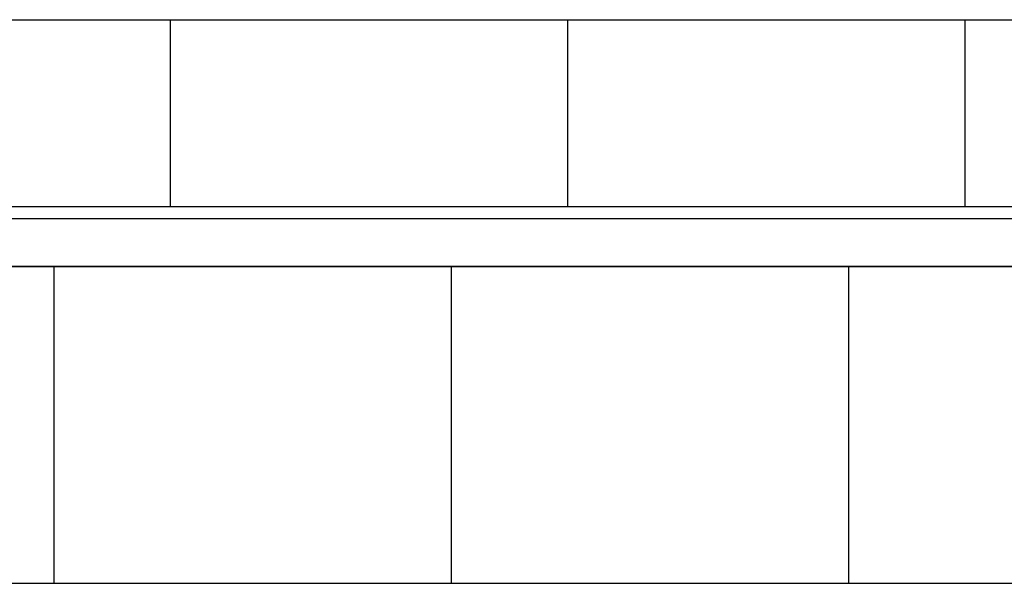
# Model space of a CAD drawing. Header units: millimetres. Extents: x 22865 to 60762, y -18816 to 15611.
# Tile 498 of 517: x 37370 to 37617, y 9934 to 10076. Entities that reach past the tile are written whole.
import ezdxf

# ---------------------------------------------------------------- set-up
doc = ezdxf.new("R2010")
doc.units = ezdxf.units.MM
for name, color, linetype in [('elem_konstr', 7, 'Continuous'), ('plyty warstwowe PIR', 200, 'Continuous'), ('RDZENIE', 3, 'Continuous')]:
    doc.layers.add(name, color=color, linetype=linetype)

msp = doc.modelspace()

# ---------------------------------------------------------------- linework, layer by layer
at = {"color": 9}
msp.add_line((37255.47, 10075.64), (37817.97, 10075.64), dxfattribs=at)
at = {"layer": 'elem_konstr', "lineweight": -2}
for p, q in [((37817.97, 10025.51), (37255.47, 10025.51)), ((37817.97, 10013.51), (37255.47, 10013.51)), ((37817.97, 10013.43), (37255.47, 10013.43))]:
    msp.add_line(p, q, dxfattribs=at)
at = {"layer": 'plyty warstwowe PIR'}
for p, q in [((37407.47, 10075.64), (37407.47, 10028.51)), ((37507.47, 10075.64), (37507.47, 10028.51)), ((37607.47, 10075.64), (37607.47, 10028.51)), ((37817.97, 10028.51), (37255.47, 10028.51))]:
    msp.add_line(p, q, dxfattribs=at)
at = {"layer": 'plyty warstwowe PIR', "lineweight": -2}
for p, q in [((37378.22, 10013.51), (37378.22, 9933.76)), ((37478.22, 10013.51), (37478.22, 9933.76)), ((37578.22, 10013.51), (37578.22, 9933.76))]:
    msp.add_line(p, q, dxfattribs=at)
at = {"layer": 'RDZENIE', "color": 2}
msp.add_line((37265.47, 9933.76), (37807.97, 9933.76), dxfattribs=at)

doc.saveas('drawing.dxf')
